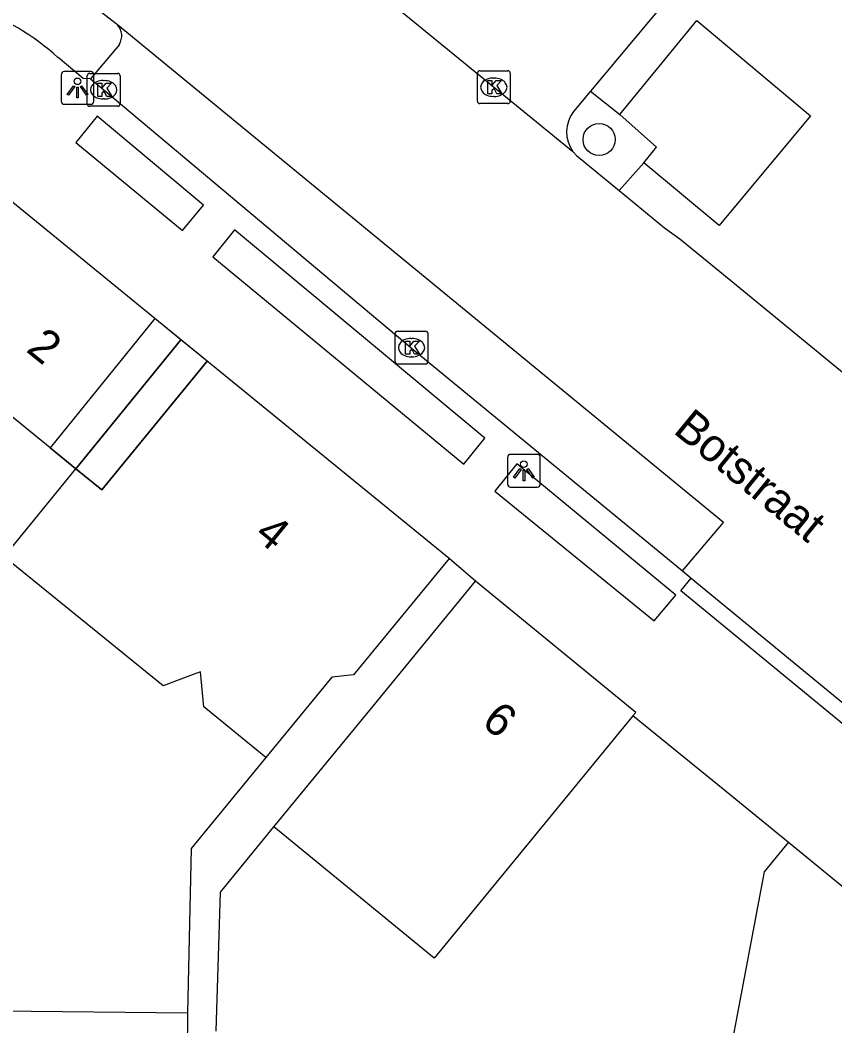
# Model space of a CAD drawing. Extents: x 159222 to 160346, y 381249 to 382166.
# Drawn here: x 160250.17 to 160274.97, y 381975.72 to 382006.32 of the extents above; entities that cross this region are included whole.
import ezdxf

# ---------------------------------------------------------------- set-up
doc = ezdxf.new("R2010")
doc.units = 0
for name, color, linetype in [('IMGEO_Boom', 7, 'Continuous'), ('IMGEO_Erf', 7, 'Continuous'), ('IMGEO_Groenvoorziening', 7, 'Continuous'), ('IMGEO_Hek', 7, 'Continuous'), ('IMGEO_Kolk', 7, 'Continuous'), ('IMGEO_Lichtpunt', 7, 'Continuous'), ('IMGEO_Muur', 7, 'Continuous'), ('IMGEO_Openbare_ruimte_label', 7, 'Continuous'), ('IMGEO_Pand', 7, 'Continuous'), ('IMGEO_Pand_nummerreeks', 7, 'Continuous'), ('IMGEO_Pand_overbouw', 7, 'Continuous'), ('IMGEO_Parkeervlak_open', 7, 'Continuous'), ('IMGEO_Rijbaan_lokaal_open', 7, 'Continuous'), ('IMGEO_Voetpad_open', 7, 'Continuous')]:
    doc.layers.add(name, color=color, linetype=linetype)

msp = doc.modelspace()

# ---------------------------------------------------------------- linework, layer by layer
at = {"layer": 'IMGEO_Boom'}
msp.add_circle((160267.795, 382002.688), 0.489, dxfattribs=at)
at = {"layer": 'IMGEO_Erf'}
msp.add_lwpolyline([(160251.873, 381992.668), (160251.085, 381993.308)], dxfattribs=at)
at = {"layer": 'IMGEO_Groenvoorziening'}
msp.add_lwpolyline([(160269.159, 382001.979), (160269.545, 382002.456), (160268.422, 382003.445)], dxfattribs=at)
at = {"layer": 'IMGEO_Hek'}
msp.add_lwpolyline([(160271.575, 381982.917), (160268.825, 381985.157)], dxfattribs=at)
at = {"layer": 'IMGEO_Kolk'}
for p, q in [((160252.217, 382003.775), (160252.217, 382004.627)), ((160252.292, 382004.701), (160253.144, 382004.701)), ((160253.218, 382004.627), (160253.218, 382003.775)), ((160264.09, 382003.853), (160264.09, 382004.705)), ((160264.165, 382004.779), (160265.017, 382004.779)), ((160264.578, 382004.559), (160264.603, 382004.559)), ((160265.091, 382004.705), (160265.091, 382003.853)), ((160252.705, 382004.481), (160252.73, 382004.481)), ((160252.728, 382003.921), (160252.703, 382003.921)), ((160264.601, 382003.999), (160264.576, 382003.999)), ((160253.144, 382003.701), (160252.292, 382003.701)), ((160265.017, 382003.779), (160264.165, 382003.779)), ((160261.586, 381995.929), (160261.586, 381996.781)), ((160261.661, 381996.855), (160262.513, 381996.855)), ((160262.074, 381996.635), (160262.099, 381996.635)), ((160262.587, 381996.781), (160262.587, 381995.929)), ((160262.097, 381996.075), (160262.072, 381996.075)), ((160262.513, 381995.855), (160261.661, 381995.855))]:
    msp.add_line(p, q, dxfattribs=at)
for points in [[(160252.217, 382003.775), (160252.217, 382004.627)], [(160252.292, 382004.701), (160253.144, 382004.701)], [(160253.218, 382004.627), (160253.218, 382003.775)], [(160264.09, 382003.853), (160264.09, 382004.705)], [(160264.165, 382004.779), (160265.017, 382004.779)], [(160265.091, 382004.705), (160265.091, 382003.853)], [(160252.538, 382004.401), (160252.661, 382004.401), (160252.661, 382004.25), (160252.791, 382004.401), (160252.955, 382004.401), (160252.809, 382004.25), (160252.962, 382004.001), (160252.81, 382004.001), (160252.725, 382004.165), (160252.661, 382004.098), (160252.661, 382004.001), (160252.538, 382004.001), (160252.538, 382004.401)], [(160264.411, 382004.479), (160264.534, 382004.479), (160264.534, 382004.328), (160264.664, 382004.479), (160264.828, 382004.479), (160264.682, 382004.328), (160264.835, 382004.079), (160264.683, 382004.079), (160264.598, 382004.243), (160264.534, 382004.176), (160264.534, 382004.079), (160264.411, 382004.079), (160264.411, 382004.479)], [(160253.144, 382003.701), (160252.292, 382003.701)], [(160265.017, 382003.779), (160264.165, 382003.779)], [(160261.586, 381995.929), (160261.586, 381996.781)], [(160261.661, 381996.855), (160262.513, 381996.855)], [(160262.587, 381996.781), (160262.587, 381995.929)], [(160261.907, 381996.555), (160262.03, 381996.555), (160262.03, 381996.404), (160262.16, 381996.555), (160262.324, 381996.555), (160262.178, 381996.404), (160262.331, 381996.155), (160262.179, 381996.155), (160262.094, 381996.319), (160262.03, 381996.252), (160262.03, 381996.155), (160261.907, 381996.155), (160261.907, 381996.555)], [(160262.513, 381995.855), (160261.661, 381995.855)]]:
    msp.add_lwpolyline(points, dxfattribs=at)
for centre, start, end in [((160252.294, 382004.625), 91.552, 178.448), ((160252.294, 382004.625), 91.552, 178.448), ((160253.142, 382004.625), 1.552, 88.448), ((160253.142, 382004.625), 1.552, 88.448), ((160264.167, 382004.703), 91.552, 178.448), ((160264.167, 382004.703), 91.552, 178.448), ((160265.015, 382004.703), 1.552, 88.448), ((160265.015, 382004.703), 1.552, 88.448), ((160252.294, 382003.777), 181.552, 268.448), ((160252.294, 382003.777), 181.552, 268.448), ((160253.142, 382003.777), 271.552, 358.448), ((160253.142, 382003.777), 271.552, 358.448), ((160264.167, 382003.855), 181.552, 268.448), ((160264.167, 382003.855), 181.552, 268.448), ((160265.015, 382003.855), 271.552, 358.448), ((160265.015, 382003.855), 271.552, 358.448), ((160261.663, 381996.779), 91.552, 178.448), ((160261.663, 381996.779), 91.552, 178.448), ((160262.511, 381996.779), 1.552, 88.448), ((160262.511, 381996.779), 1.552, 88.448), ((160261.663, 381995.931), 181.552, 268.448), ((160261.663, 381995.931), 181.552, 268.448), ((160262.511, 381995.931), 271.552, 358.448), ((160262.511, 381995.931), 271.552, 358.448)]:
    msp.add_arc(centre, 0.0765, start, end, dxfattribs=at)
for centre, major_axis, ratio, start_param, end_param in [((160264.577, 382004.279), (-0.387, 0.002), 0.722429, 4.712389, 7.853982), ((160264.602, 382004.279), (-0.39, 0.002), 0.717154, 1.570796, 4.712389), ((160252.704, 382004.201), (-0.387, 0.002), 0.722429, 4.712389, 7.853982), ((160252.729, 382004.201), (-0.39, 0.002), 0.717154, 1.570796, 4.712389), ((160262.073, 381996.355), (-0.387, 0.002), 0.722429, 4.712389, 7.853982), ((160262.098, 381996.355), (-0.39, 0.002), 0.717154, 1.570796, 4.712389)]:
    msp.add_ellipse(centre, major_axis=major_axis, ratio=ratio, start_param=start_param, end_param=end_param, dxfattribs=at)
at = {"layer": 'IMGEO_Lichtpunt'}
for p, q in [((160251.422, 382004.66), (160251.422, 382003.853)), ((160251.422, 382004.66), (160251.422, 382003.853)), ((160252.324, 382004.755), (160251.516, 382004.755)), ((160252.324, 382004.755), (160251.516, 382004.755)), ((160252.418, 382003.853), (160252.418, 382004.66)), ((160252.418, 382003.853), (160252.418, 382004.66)), ((160251.516, 382003.759), (160252.324, 382003.759)), ((160251.516, 382003.759), (160252.324, 382003.759)), ((160265.007, 381993.012), (160265.007, 381992.205)), ((160265.007, 381993.012), (160265.007, 381992.205)), ((160265.909, 381993.107), (160265.101, 381993.107)), ((160265.909, 381993.107), (160265.101, 381993.107)), ((160266.003, 381992.205), (160266.003, 381993.012)), ((160266.003, 381992.205), (160266.003, 381993.012)), ((160265.101, 381992.111), (160265.909, 381992.111)), ((160265.101, 381992.111), (160265.909, 381992.111))]:
    msp.add_line(p, q, dxfattribs=at)
for points in [[(160251.796, 382004.324), (160251.835, 382004.296), (160251.647, 382004.034), (160251.609, 382004.061), (160251.796, 382004.324)], [(160251.898, 382004.276), (160251.945, 382004.276), (160251.945, 382003.954), (160251.898, 382003.954), (160251.898, 382004.276)], [(160252.008, 382004.296), (160252.046, 382004.323), (160252.233, 382004.061), (160252.194, 382004.033), (160252.008, 382004.296)], [(160265.381, 381992.676), (160265.42, 381992.648), (160265.232, 381992.386), (160265.194, 381992.413), (160265.381, 381992.676)], [(160265.483, 381992.628), (160265.53, 381992.628), (160265.53, 381992.306), (160265.483, 381992.306), (160265.483, 381992.628)], [(160265.593, 381992.648), (160265.631, 381992.675), (160265.818, 381992.413), (160265.779, 381992.385), (160265.593, 381992.648)]]:
    msp.add_lwpolyline(points, dxfattribs=at)
for centre in [(160251.921, 382004.458), (160265.506, 381992.81)]:
    msp.add_circle(centre, 0.0994, dxfattribs=at)
for centre, start, end in [((160251.516, 382004.66), 90, 180), ((160251.516, 382004.66), 90, 180), ((160252.324, 382004.66), 0, 90), ((160252.324, 382004.66), 0, 90), ((160251.516, 382003.853), 180, 270), ((160251.516, 382003.853), 180, 270), ((160252.324, 382003.853), 270, 0), ((160252.324, 382003.853), 270, 360), ((160265.101, 381993.012), 90, 180), ((160265.101, 381993.012), 90, 180), ((160265.909, 381993.012), 0, 90), ((160265.909, 381993.012), 0, 90), ((160265.101, 381992.205), 180, 270), ((160265.101, 381992.205), 180, 270), ((160265.909, 381992.205), 270, 0), ((160265.909, 381992.205), 270, 360)]:
    msp.add_arc(centre, 0.0946, start, end, dxfattribs=at)
at = {"layer": 'IMGEO_Muur'}
msp.add_lwpolyline([(160273.559, 381981.299), (160271.575, 381982.917)], dxfattribs=at)
at = {"layer": 'IMGEO_Pand'}
for points in [[(160254.269, 381997.246), (160247.893, 382002.442)], [(160254.269, 381997.246), (160251.085, 381993.308)], [(160251.085, 381993.308), (160248.491, 381995.417), (160247.485, 381994.174), (160245.571, 381995.723), (160245.018, 381996.676), (160242.837, 381995.41), (160243.444, 381994.365), (160243.389, 381990.167), (160243.957, 381990.26), (160246.813, 381988.206), (160247.473, 381984.168), (160246.643, 381984.032), (160243.884, 381983.581)], [(160255.869, 381995.942), (160252.66, 381992.028), (160251.873, 381992.668)], [(160263.229, 381989.944), (160255.869, 381995.942)], [(160257.656, 381983.884), (160255.769, 381985.431), (160255.664, 381986.496), (160255.442, 381986.411), (160254.523, 381986.061), (160249.692, 381989.989), (160251.873, 381992.668)], [(160263.229, 381989.944), (160260.321, 381986.398), (160259.665, 381986.333), (160257.656, 381983.884)], [(160257.9, 381981.776), (160260.863, 381985.389), (160264.033, 381989.255)], [(160268.825, 381985.157), (160268.908, 381985.258), (160264.033, 381989.255)], [(160268.825, 381985.157), (160265.738, 381981.392), (160262.775, 381977.779), (160257.9, 381981.776)], [(160266.033, 381969.789), (160268.708, 381969.285), (160269.082, 381971.267), (160271.034, 381970.898), (160272.829, 381980.409), (160273.559, 381981.299)], [(160288.182, 381969.309), (160279.428, 381976.487), (160273.559, 381981.299)], [(160248.6, 381976.185), (160255.271, 381976.119)], [(160255.271, 381976.119), (160255.247, 381973.725)]]:
    msp.add_lwpolyline(points, dxfattribs=at)
at = {"layer": 'IMGEO_Pand_overbouw'}
for points in [[(160251.085, 381993.308), (160251.873, 381992.668), (160255.069, 381996.594), (160254.269, 381997.246)], [(160252.66, 381992.028), (160255.869, 381995.942), (160255.069, 381996.594), (160251.873, 381992.668)]]:
    msp.add_lwpolyline(points, close=True, dxfattribs=at)
at = {"layer": 'IMGEO_Parkeervlak_open'}
for points in [[(160253.194, 382005.581), (160252.315, 382004.538)], [(160267.535, 382004.162), (160267.017, 382003.541)]]:
    msp.add_lwpolyline(points, dxfattribs=at)
for centre, radius, start, end in [((160252.766, 382005.843), 0.501, 328.5177, 41.4884), ((160267.831, 382002.918), 1.025, 142.5677, 215.7445)]:
    msp.add_arc(centre, radius, start, end, dxfattribs=at)
at = {"layer": 'IMGEO_Rijbaan_lokaal_open'}
for points in [[(160250.646, 382008.122), (160253.096, 382006.221)], [(160261.806, 382006.56), (160266.999, 382002.319)], [(160270.333, 381989.563), (160271.578, 381991.038), (160253.142, 382006.175)], [(160266.999, 382002.319), (160267.106, 382002.204), (160268.403, 382001.135)], [(160268.403, 382001.135), (160269.78, 382000), (160270.25, 381999.661), (160271.799, 381998.4), (160275.309, 381995.519)], [(160270.333, 381989.563), (160270.599, 381989.344)], [(160270.599, 381989.344), (160276.301, 381984.655)]]:
    msp.add_lwpolyline(points, dxfattribs=at)
msp.add_arc((160252.855, 382005.934), 0.375, 40.0209, 49.9791, dxfattribs=at)
at = {"layer": 'IMGEO_Voetpad_open'}
for points in [[(160269.761, 382006.829), (160267.535, 382004.162)], [(160268.422, 382003.445), (160270.767, 382006.31), (160274.232, 382003.404), (160271.444, 382000.074), (160269.159, 382001.979)], [(160252.315, 382004.538), (160252.094, 382004.548), (160251.335, 382005.178)], [(160252.315, 382004.538), (160252.718, 382004.201), (160262.201, 381996.251), (160270.333, 381989.563)], [(160267.535, 382004.162), (160268.422, 382003.445)], [(160255.752, 382000.687), (160252.514, 382003.395), (160251.865, 382002.592), (160255.111, 381999.92), (160255.752, 382000.687)], [(160269.159, 382001.979), (160268.403, 382001.135)], [(160264.322, 381993.604), (160256.702, 381999.938), (160256.036, 381999.123), (160263.683, 381992.812), (160264.322, 381993.604)], [(160255.869, 381995.942), (160254.269, 381997.246)], [(160270.132, 381988.824), (160265.287, 381992.817), (160264.62, 381991.993), (160269.475, 381988.042), (160270.132, 381988.824)], [(160264.033, 381989.255), (160263.229, 381989.944)], [(160276.301, 381984.655), (160275.984, 381984.269), (160270.282, 381988.958), (160270.599, 381989.344)], [(160273.559, 381981.299), (160271.575, 381982.917), (160268.825, 381985.157)], [(160257.656, 381983.884), (160255.383, 381981.113), (160255.271, 381976.119)], [(160256.14, 381975.556), (160256.272, 381979.791), (160257.9, 381981.776)]]:
    msp.add_lwpolyline(points, dxfattribs=at)
msp.add_arc((160246.187, 381999.465), 7.69, 47.976, 92.8254, dxfattribs=at)

# ---------------------------------------------------------------- texts
at = {"layer": 'IMGEO_Openbare_ruimte_label'}
msp.add_text('Botstraat', height=1, rotation=320.642, dxfattribs=at).set_placement((160270.016, 381993.786))
at = {"layer": 'IMGEO_Pand_nummerreeks'}
for s, rotation, p in [('2', 321.0393, (160250.324, 381996.259)), ('4', 320.655, (160257.265, 381990.592)), ('6', 320.6518, (160264.178, 381984.895))]:
    msp.add_text(s, height=1, rotation=rotation, dxfattribs=at).set_placement(p)

doc.saveas('drawing.dxf')
